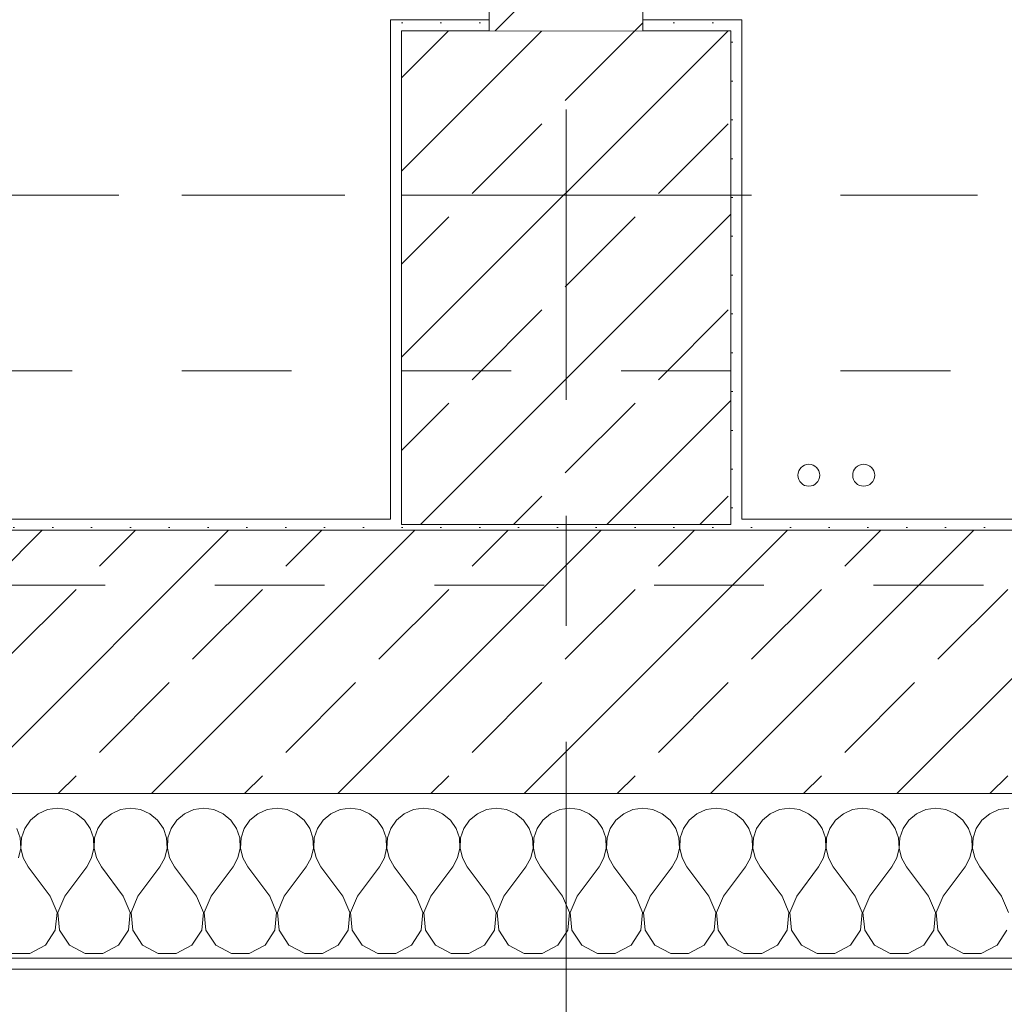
# Model space of a CAD drawing. Header units: metres. Extents: x -3.6 to 84.5, y -11 to 16.8.
# Tile 360 of 656: x 36 to 36.9, y -0.2 to 0.7. Entities that reach past the tile are written whole.
import ezdxf

# ---------------------------------------------------------------- set-up
doc = ezdxf.new("R2010")
doc.units = ezdxf.units.M
doc.header["$MEASUREMENT"] = 0
for name, pattern in [('Achse', [0.2, 0.1, -0.05, 0, -0.05]), ('Strichlinie doppelt', [0.546806, 0.264583, -0.105833, 0.070556, -0.105833]), ('Untersicht', [0.1, 0.075, -0.025]), ('Wipeout_Contour', [1, 0, -1])]:
    doc.linetypes.add(name, pattern=pattern)
for name, color, linetype in [('152 - Bemaßung_ Beschriftung.Ausbau', 7, 'Continuous'), ('451 - Universal.Achsen Raster', 7, 'Continuous'), ('603 - Struktur.Bodenplatte_ Decke Roh', 7, 'Continuous'), ('604 - Struktur.Wand Aussen', 7, 'Continuous'), ('605 - Struktur.Wand Innen', 7, 'Continuous'), ('607 - Struktur.Stütze', 7, 'Continuous'), ('608 - Struktur.Träger', 7, 'Continuous'), ('650 - Abdeckung.Fußboden Aufbau', 7, 'Continuous'), ('653 - Abdeckung.TB Verkofferung', 7, 'Continuous'), ('801 - HKLSE.Heizung_ Klima_ Lüftung', 7, 'Continuous')]:
    doc.layers.add(name, color=color, linetype=linetype)
doc.styles.add('ERSTELLTER_STIL_2', font='txt')
doc.dimstyles.new('ERSTELLTER_STIL__1', dxfattribs={"dimtxt": 0.1, "dimasz": 0.0532, "dimexe": 0.18, "dimexo": 0.0625, "dimgap": 0, "dimtad": 1, "dimzin": 0, "dimdsep": 46, "dimtxsty": 'ERSTELLTER_STIL_2', "dimblk": 'ARROWHEAD_2', "dimblk1": 'ARROWHEAD_2', "dimblk2": 'ARROWHEAD_2', "dimcen": 0.09, "dimse1": 1, "dimse2": 1, "dimclrd": 7, "dimclre": 7, "dimclrt": 7, "dimazin": 0, "dimtfac": 1, "dimtdec": 4, "dimtmove": 0, "dimatfit": 3, "dimfxl": 1, "dimtolj": 1, "dimtzin": 0, "dimarcsym": 0})
doc.dimstyles.new('ERSTELLTER_STIL__2', dxfattribs={"dimtxt": 0.1, "dimasz": 0.0532, "dimexe": 0.18, "dimexo": 0.0625, "dimgap": 0, "dimtad": 1, "dimzin": 0, "dimdsep": 46, "dimtxsty": 'ERSTELLTER_STIL_2', "dimblk": 'ARROWHEAD_2', "dimblk1": 'ARROWHEAD_2', "dimblk2": 'ARROWHEAD_2', "dimcen": 0.09, "dimse1": 1, "dimse2": 1, "dimclrd": 7, "dimclre": 7, "dimclrt": 7, "dimazin": 0, "dimtfac": 1, "dimtdec": 4, "dimtmove": 2, "dimatfit": 3, "dimfxl": 1, "dimtolj": 1, "dimtzin": 0, "dimarcsym": 0})
doc.dimstyles.new('ERSTELLTER_STIL__3', dxfattribs={"dimtxt": 0.1, "dimasz": 0.0532, "dimexe": 0.18, "dimexo": 0.0625, "dimgap": 0, "dimtad": 1, "dimtih": 1, "dimtoh": 1, "dimzin": 0, "dimdsep": 46, "dimtxsty": 'ERSTELLTER_STIL_2', "dimblk": 'ARROWHEAD_2', "dimblk1": 'ARROWHEAD_2', "dimblk2": 'ARROWHEAD_2', "dimcen": 0.09, "dimse1": 1, "dimse2": 1, "dimclrd": 7, "dimclre": 7, "dimclrt": 7, "dimazin": 0, "dimtfac": 1, "dimtdec": 4, "dimtmove": 0, "dimatfit": 3, "dimfxl": 1, "dimtolj": 1, "dimtzin": 0, "dimarcsym": 0})
pattern_1 = [(45, (0, 0), (-0.0848528, 0.0848528), []), (45, (-0.04243, 0.04243), (-0.0848528, 0.0848528), [0.09, -0.03])]
pattern_2 = [(45, (0, 0), (-0.01767767, 0.01767767), [0, -0.025])]

# ---------------------------------------------------------------- blocks, each defined once
blk = doc.blocks.new('*X95')
at = {"layer": '604 - Struktur.Wand Aussen', "color": 7, "linetype": 'Continuous', "lineweight": 5}
for p, q in [((36.06667, -0.00833), (36.05756, -0.0096)), ((36.07578, -0.0096), (36.06667, -0.00833)), ((36.13333, -0.00833), (36.12422, -0.0096)), ((36.14244, -0.0096), (36.13333, -0.00833)), ((36.2, -0.00833), (36.19089, -0.0096)), ((36.20911, -0.0096), (36.2, -0.00833)), ((36.26667, -0.00833), (36.25756, -0.0096)), ((36.27578, -0.0096), (36.26667, -0.00833)), ((36.33333, -0.00833), (36.32422, -0.0096)), ((36.34244, -0.0096), (36.33333, -0.00833)), ((36.4, -0.00833), (36.39089, -0.0096)), ((36.40911, -0.0096), (36.4, -0.00833)), ((36.46667, -0.00833), (36.45756, -0.0096)), ((36.47578, -0.0096), (36.46667, -0.00833)), ((36.53333, -0.00833), (36.52422, -0.0096)), ((36.54244, -0.0096), (36.53333, -0.00833)), ((36.6, -0.00833), (36.59089, -0.0096)), ((36.60911, -0.0096), (36.6, -0.00833)), ((36.66667, -0.00833), (36.65756, -0.0096)), ((36.67578, -0.0096), (36.66667, -0.00833)), ((36.73333, -0.00833), (36.72422, -0.0096)), ((36.74244, -0.0096), (36.73333, -0.00833)), ((36.8, -0.00833), (36.79089, -0.0096)), ((36.80911, -0.0096), (36.8, -0.00833)), ((36.86667, -0.00833), (36.85756, -0.0096)), ((36.87578, -0.0096), (36.86667, -0.00833)), ((36.93333, -0.00833), (36.92422, -0.0096)), ((36.04914, -0.01331), (36.04206, -0.01918)), ((36.05756, -0.0096), (36.04914, -0.01331)), ((36.08419, -0.01331), (36.07578, -0.0096)), ((36.09127, -0.01918), (36.08419, -0.01331)), ((36.11581, -0.01331), (36.10873, -0.01918)), ((36.12422, -0.0096), (36.11581, -0.01331)), ((36.15086, -0.01331), (36.14244, -0.0096)), ((36.15794, -0.01918), (36.15086, -0.01331)), ((36.18248, -0.01331), (36.17539, -0.01918)), ((36.19089, -0.0096), (36.18248, -0.01331)), ((36.21752, -0.01331), (36.20911, -0.0096)), ((36.22461, -0.01918), (36.21752, -0.01331)), ((36.24914, -0.01331), (36.24206, -0.01918)), ((36.25756, -0.0096), (36.24914, -0.01331)), ((36.28419, -0.01331), (36.27578, -0.0096)), ((36.29127, -0.01918), (36.28419, -0.01331)), ((36.31581, -0.01331), (36.30873, -0.01918)), ((36.32422, -0.0096), (36.31581, -0.01331)), ((36.35086, -0.01331), (36.34244, -0.0096)), ((36.35794, -0.01918), (36.35086, -0.01331)), ((36.38248, -0.01331), (36.37539, -0.01918)), ((36.39089, -0.0096), (36.38248, -0.01331)), ((36.41752, -0.01331), (36.40911, -0.0096)), ((36.42461, -0.01918), (36.41752, -0.01331)), ((36.44914, -0.01331), (36.44206, -0.01918)), ((36.45756, -0.0096), (36.44914, -0.01331)), ((36.48419, -0.01331), (36.47578, -0.0096)), ((36.49127, -0.01918), (36.48419, -0.01331)), ((36.51581, -0.01331), (36.50873, -0.01918)), ((36.52422, -0.0096), (36.51581, -0.01331)), ((36.55086, -0.01331), (36.54244, -0.0096)), ((36.55794, -0.01918), (36.55086, -0.01331)), ((36.58248, -0.01331), (36.57539, -0.01918)), ((36.59089, -0.0096), (36.58248, -0.01331)), ((36.61752, -0.01331), (36.60911, -0.0096)), ((36.62461, -0.01918), (36.61752, -0.01331)), ((36.64914, -0.01331), (36.64206, -0.01918)), ((36.65756, -0.0096), (36.64914, -0.01331)), ((36.68419, -0.01331), (36.67578, -0.0096)), ((36.69127, -0.01918), (36.68419, -0.01331)), ((36.71581, -0.01331), (36.70873, -0.01918)), ((36.72422, -0.0096), (36.71581, -0.01331)), ((36.75086, -0.01331), (36.74244, -0.0096)), ((36.75794, -0.01918), (36.75086, -0.01331)), ((36.78248, -0.01331), (36.77539, -0.01918)), ((36.79089, -0.0096), (36.78248, -0.01331)), ((36.81752, -0.01331), (36.80911, -0.0096)), ((36.82461, -0.01918), (36.81752, -0.01331)), ((36.84914, -0.01331), (36.84206, -0.01918)), ((36.85756, -0.0096), (36.84914, -0.01331)), ((36.88419, -0.01331), (36.87578, -0.0096)), ((36.89127, -0.01918), (36.88419, -0.01331)), ((36.91581, -0.01331), (36.90873, -0.01918)), ((36.92422, -0.0096), (36.91581, -0.01331)), ((36.03275, -0.03547), (36.02981, -0.02676)), ((36.03685, -0.02676), (36.03391, -0.03547)), ((36.04206, -0.01918), (36.03685, -0.02676)), ((36.09648, -0.02676), (36.09127, -0.01918)), ((36.09942, -0.03547), (36.09648, -0.02676)), ((36.10352, -0.02676), (36.10058, -0.03547)), ((36.10873, -0.01918), (36.10352, -0.02676)), ((36.16315, -0.02676), (36.15794, -0.01918)), ((36.16609, -0.03547), (36.16315, -0.02676)), ((36.17019, -0.02676), (36.16725, -0.03547)), ((36.17539, -0.01918), (36.17019, -0.02676)), ((36.22981, -0.02676), (36.22461, -0.01918)), ((36.23275, -0.03547), (36.22981, -0.02676)), ((36.23685, -0.02676), (36.23391, -0.03547)), ((36.24206, -0.01918), (36.23685, -0.02676)), ((36.29648, -0.02676), (36.29127, -0.01918)), ((36.29942, -0.03547), (36.29648, -0.02676)), ((36.30352, -0.02676), (36.30058, -0.03547)), ((36.30873, -0.01918), (36.30352, -0.02676)), ((36.36315, -0.02676), (36.35794, -0.01918)), ((36.36609, -0.03547), (36.36315, -0.02676)), ((36.37019, -0.02676), (36.36725, -0.03547)), ((36.37539, -0.01918), (36.37019, -0.02676)), ((36.42981, -0.02676), (36.42461, -0.01918)), ((36.43275, -0.03547), (36.42981, -0.02676)), ((36.43685, -0.02676), (36.43391, -0.03547)), ((36.44206, -0.01918), (36.43685, -0.02676)), ((36.49648, -0.02676), (36.49127, -0.01918)), ((36.49942, -0.03547), (36.49648, -0.02676)), ((36.50352, -0.02676), (36.50058, -0.03547)), ((36.50873, -0.01918), (36.50352, -0.02676)), ((36.56315, -0.02676), (36.55794, -0.01918)), ((36.56609, -0.03547), (36.56315, -0.02676)), ((36.57019, -0.02676), (36.56725, -0.03547)), ((36.57539, -0.01918), (36.57019, -0.02676)), ((36.62981, -0.02676), (36.62461, -0.01918)), ((36.63275, -0.03547), (36.62981, -0.02676)), ((36.63685, -0.02676), (36.63391, -0.03547)), ((36.64206, -0.01918), (36.63685, -0.02676)), ((36.69648, -0.02676), (36.69127, -0.01918)), ((36.69942, -0.03547), (36.69648, -0.02676)), ((36.70352, -0.02676), (36.70058, -0.03547)), ((36.70873, -0.01918), (36.70352, -0.02676)), ((36.76315, -0.02676), (36.75794, -0.01918)), ((36.76609, -0.03547), (36.76315, -0.02676)), ((36.77019, -0.02676), (36.76725, -0.03547)), ((36.77539, -0.01918), (36.77019, -0.02676)), ((36.82981, -0.02676), (36.82461, -0.01918)), ((36.83275, -0.03547), (36.82981, -0.02676)), ((36.83685, -0.02676), (36.83391, -0.03547)), ((36.84206, -0.01918), (36.83685, -0.02676)), ((36.89648, -0.02676), (36.89127, -0.01918)), ((36.89942, -0.03547), (36.89648, -0.02676)), ((36.90352, -0.02676), (36.90058, -0.03547)), ((36.90873, -0.01918), (36.90352, -0.02676)), ((36.0332, -0.04466), (36.03275, -0.03547)), ((36.03391, -0.03547), (36.03347, -0.04466)), ((36.09987, -0.04466), (36.09942, -0.03547)), ((36.10058, -0.03547), (36.10013, -0.04466)), ((36.16653, -0.04466), (36.16609, -0.03547)), ((36.16725, -0.03547), (36.1668, -0.04466)), ((36.2332, -0.04466), (36.23275, -0.03547)), ((36.23391, -0.03547), (36.23347, -0.04466)), ((36.29987, -0.04466), (36.29942, -0.03547)), ((36.30058, -0.03547), (36.30013, -0.04466)), ((36.36653, -0.04466), (36.36609, -0.03547)), ((36.36725, -0.03547), (36.3668, -0.04466)), ((36.4332, -0.04466), (36.43275, -0.03547)), ((36.43391, -0.03547), (36.43347, -0.04466)), ((36.49987, -0.04466), (36.49942, -0.03547)), ((36.50058, -0.03547), (36.50013, -0.04466)), ((36.56653, -0.04466), (36.56609, -0.03547)), ((36.56725, -0.03547), (36.5668, -0.04466)), ((36.6332, -0.04466), (36.63275, -0.03547)), ((36.63391, -0.03547), (36.63347, -0.04466)), ((36.69987, -0.04466), (36.69942, -0.03547)), ((36.70058, -0.03547), (36.70013, -0.04466)), ((36.76653, -0.04466), (36.76609, -0.03547)), ((36.76725, -0.03547), (36.7668, -0.04466)), ((36.8332, -0.04466), (36.83275, -0.03547)), ((36.83391, -0.03547), (36.83347, -0.04466)), ((36.89987, -0.04466), (36.89942, -0.03547)), ((36.90058, -0.03547), (36.90013, -0.04466)), ((36.03112, -0.05362), (36.0332, -0.04466)), ((36.03347, -0.04466), (36.03555, -0.05362)), ((36.09778, -0.05362), (36.09987, -0.04466)), ((36.10013, -0.04466), (36.10222, -0.05362)), ((36.16445, -0.05362), (36.16653, -0.04466)), ((36.1668, -0.04466), (36.16888, -0.05362)), ((36.23112, -0.05362), (36.2332, -0.04466)), ((36.23347, -0.04466), (36.23555, -0.05362)), ((36.29778, -0.05362), (36.29987, -0.04466)), ((36.30013, -0.04466), (36.30222, -0.05362)), ((36.36445, -0.05362), (36.36653, -0.04466)), ((36.3668, -0.04466), (36.36888, -0.05362)), ((36.43112, -0.05362), (36.4332, -0.04466)), ((36.43347, -0.04466), (36.43555, -0.05362)), ((36.49778, -0.05362), (36.49987, -0.04466)), ((36.50013, -0.04466), (36.50222, -0.05362)), ((36.56445, -0.05362), (36.56653, -0.04466)), ((36.5668, -0.04466), (36.56888, -0.05362)), ((36.63112, -0.05362), (36.6332, -0.04466)), ((36.63347, -0.04466), (36.63555, -0.05362)), ((36.69778, -0.05362), (36.69987, -0.04466)), ((36.70013, -0.04466), (36.70222, -0.05362)), ((36.76445, -0.05362), (36.76653, -0.04466)), ((36.7668, -0.04466), (36.76888, -0.05362)), ((36.83112, -0.05362), (36.8332, -0.04466)), ((36.83347, -0.04466), (36.83555, -0.05362)), ((36.89778, -0.05362), (36.89987, -0.04466)), ((36.90013, -0.04466), (36.90222, -0.05362)), ((36.03555, -0.05362), (36.04, -0.06167)), ((36.09333, -0.06167), (36.09778, -0.05362)), ((36.10222, -0.05362), (36.10667, -0.06167)), ((36.16, -0.06167), (36.16445, -0.05362)), ((36.16888, -0.05362), (36.17333, -0.06167)), ((36.22667, -0.06167), (36.23112, -0.05362)), ((36.23555, -0.05362), (36.24, -0.06167)), ((36.29333, -0.06167), (36.29778, -0.05362)), ((36.30222, -0.05362), (36.30667, -0.06167)), ((36.36, -0.06167), (36.36445, -0.05362)), ((36.36888, -0.05362), (36.37333, -0.06167)), ((36.42667, -0.06167), (36.43112, -0.05362)), ((36.43555, -0.05362), (36.44, -0.06167)), ((36.49333, -0.06167), (36.49778, -0.05362)), ((36.50222, -0.05362), (36.50667, -0.06167)), ((36.56, -0.06167), (36.56445, -0.05362)), ((36.56888, -0.05362), (36.57333, -0.06167)), ((36.62667, -0.06167), (36.63112, -0.05362)), ((36.63555, -0.05362), (36.64, -0.06167)), ((36.69333, -0.06167), (36.69778, -0.05362)), ((36.70222, -0.05362), (36.70667, -0.06167)), ((36.76, -0.06167), (36.76445, -0.05362)), ((36.76888, -0.05362), (36.77333, -0.06167)), ((36.82667, -0.06167), (36.83112, -0.05362)), ((36.83555, -0.05362), (36.84, -0.06167)), ((36.89333, -0.06167), (36.89778, -0.05362)), ((36.90222, -0.05362), (36.90667, -0.06167)), ((36.06, -0.08833), (36.04, -0.06167)), ((36.07333, -0.08833), (36.09333, -0.06167)), ((36.12667, -0.08833), (36.10667, -0.06167)), ((36.14, -0.08833), (36.16, -0.06167)), ((36.19333, -0.08833), (36.17333, -0.06167)), ((36.20667, -0.08833), (36.22667, -0.06167)), ((36.26, -0.08833), (36.24, -0.06167)), ((36.27333, -0.08833), (36.29333, -0.06167)), ((36.32667, -0.08833), (36.30667, -0.06167)), ((36.34, -0.08833), (36.36, -0.06167)), ((36.39333, -0.08833), (36.37333, -0.06167)), ((36.40667, -0.08833), (36.42667, -0.06167)), ((36.46, -0.08833), (36.44, -0.06167)), ((36.47333, -0.08833), (36.49333, -0.06167)), ((36.52667, -0.08833), (36.50667, -0.06167)), ((36.54, -0.08833), (36.56, -0.06167)), ((36.59333, -0.08833), (36.57333, -0.06167)), ((36.60667, -0.08833), (36.62667, -0.06167)), ((36.66, -0.08833), (36.64, -0.06167)), ((36.67333, -0.08833), (36.69333, -0.06167)), ((36.72667, -0.08833), (36.70667, -0.06167)), ((36.74, -0.08833), (36.76, -0.06167)), ((36.79333, -0.08833), (36.77333, -0.06167)), ((36.80667, -0.08833), (36.82667, -0.06167)), ((36.86, -0.08833), (36.84, -0.06167)), ((36.87333, -0.08833), (36.89333, -0.06167)), ((36.92667, -0.08833), (36.90667, -0.06167)), ((36.06629, -0.1033), (36.06, -0.08833)), ((36.07333, -0.08833), (36.06705, -0.1033)), ((36.13295, -0.1033), (36.12667, -0.08833)), ((36.14, -0.08833), (36.13371, -0.1033)), ((36.19962, -0.1033), (36.19333, -0.08833)), ((36.20667, -0.08833), (36.20038, -0.1033)), ((36.26629, -0.1033), (36.26, -0.08833)), ((36.27333, -0.08833), (36.26705, -0.1033)), ((36.33295, -0.1033), (36.32667, -0.08833)), ((36.34, -0.08833), (36.33371, -0.1033)), ((36.39962, -0.1033), (36.39333, -0.08833)), ((36.40667, -0.08833), (36.40038, -0.1033)), ((36.46629, -0.1033), (36.46, -0.08833)), ((36.47333, -0.08833), (36.46705, -0.1033)), ((36.53295, -0.1033), (36.52667, -0.08833)), ((36.54, -0.08833), (36.53371, -0.1033)), ((36.59962, -0.1033), (36.59333, -0.08833)), ((36.60667, -0.08833), (36.60038, -0.1033)), ((36.66629, -0.1033), (36.66, -0.08833)), ((36.67333, -0.08833), (36.66705, -0.1033)), ((36.73295, -0.1033), (36.72667, -0.08833)), ((36.74, -0.08833), (36.73371, -0.1033)), ((36.79962, -0.1033), (36.79333, -0.08833)), ((36.80667, -0.08833), (36.80038, -0.1033)), ((36.86629, -0.1033), (36.86, -0.08833)), ((36.87333, -0.08833), (36.86705, -0.1033)), ((36.93295, -0.1033), (36.92667, -0.08833)), ((36.06475, -0.11947), (36.06629, -0.1033)), ((36.06705, -0.1033), (36.06858, -0.11947)), ((36.13142, -0.11947), (36.13295, -0.1033)), ((36.13371, -0.1033), (36.13525, -0.11947)), ((36.19808, -0.11947), (36.19962, -0.1033)), ((36.20038, -0.1033), (36.20192, -0.11947)), ((36.26475, -0.11947), (36.26629, -0.1033)), ((36.26705, -0.1033), (36.26858, -0.11947)), ((36.33142, -0.11947), (36.33295, -0.1033)), ((36.33371, -0.1033), (36.33525, -0.11947)), ((36.39808, -0.11947), (36.39962, -0.1033)), ((36.40038, -0.1033), (36.40192, -0.11947)), ((36.46475, -0.11947), (36.46629, -0.1033)), ((36.46705, -0.1033), (36.46858, -0.11947)), ((36.53142, -0.11947), (36.53295, -0.1033)), ((36.53371, -0.1033), (36.53525, -0.11947)), ((36.59808, -0.11947), (36.59962, -0.1033)), ((36.60038, -0.1033), (36.60192, -0.11947)), ((36.66475, -0.11947), (36.66629, -0.1033)), ((36.66705, -0.1033), (36.66858, -0.11947)), ((36.73142, -0.11947), (36.73295, -0.1033)), ((36.73371, -0.1033), (36.73525, -0.11947)), ((36.79808, -0.11947), (36.79962, -0.1033)), ((36.80038, -0.1033), (36.80192, -0.11947)), ((36.86475, -0.11947), (36.86629, -0.1033)), ((36.86705, -0.1033), (36.86858, -0.11947)), ((36.05576, -0.13299), (36.06475, -0.11947)), ((36.06858, -0.11947), (36.07757, -0.13299)), ((36.12243, -0.13299), (36.13142, -0.11947)), ((36.13525, -0.11947), (36.14424, -0.13299)), ((36.1891, -0.13299), (36.19808, -0.11947)), ((36.20192, -0.11947), (36.2109, -0.13299)), ((36.25576, -0.13299), (36.26475, -0.11947)), ((36.26858, -0.11947), (36.27757, -0.13299)), ((36.32243, -0.13299), (36.33142, -0.11947)), ((36.33525, -0.11947), (36.34424, -0.13299)), ((36.3891, -0.13299), (36.39808, -0.11947)), ((36.40192, -0.11947), (36.4109, -0.13299)), ((36.45576, -0.13299), (36.46475, -0.11947)), ((36.46858, -0.11947), (36.47757, -0.13299)), ((36.52243, -0.13299), (36.53142, -0.11947)), ((36.53525, -0.11947), (36.54424, -0.13299)), ((36.5891, -0.13299), (36.59808, -0.11947)), ((36.60192, -0.11947), (36.6109, -0.13299)), ((36.65576, -0.13299), (36.66475, -0.11947)), ((36.66858, -0.11947), (36.67757, -0.13299)), ((36.72243, -0.13299), (36.73142, -0.11947)), ((36.73525, -0.11947), (36.74424, -0.13299)), ((36.7891, -0.13299), (36.79808, -0.11947)), ((36.80192, -0.11947), (36.8109, -0.13299)), ((36.85576, -0.13299), (36.86475, -0.11947)), ((36.86858, -0.11947), (36.87757, -0.13299)), ((36.92243, -0.13299), (36.93142, -0.11947)), ((36.04145, -0.14066), (36.05576, -0.13299)), ((36.07757, -0.13299), (36.09188, -0.14066)), ((36.10812, -0.14066), (36.12243, -0.13299)), ((36.14424, -0.13299), (36.15855, -0.14066)), ((36.17479, -0.14066), (36.1891, -0.13299)), ((36.2109, -0.13299), (36.22521, -0.14066)), ((36.24145, -0.14066), (36.25576, -0.13299)), ((36.27757, -0.13299), (36.29188, -0.14066)), ((36.30812, -0.14066), (36.32243, -0.13299)), ((36.34424, -0.13299), (36.35855, -0.14066)), ((36.37479, -0.14066), (36.3891, -0.13299)), ((36.4109, -0.13299), (36.42521, -0.14066)), ((36.44145, -0.14066), (36.45576, -0.13299)), ((36.47757, -0.13299), (36.49188, -0.14066)), ((36.50812, -0.14066), (36.52243, -0.13299)), ((36.54424, -0.13299), (36.55855, -0.14066)), ((36.57479, -0.14066), (36.5891, -0.13299)), ((36.6109, -0.13299), (36.62521, -0.14066)), ((36.64145, -0.14066), (36.65576, -0.13299)), ((36.67757, -0.13299), (36.69188, -0.14066)), ((36.70812, -0.14066), (36.72243, -0.13299)), ((36.74424, -0.13299), (36.75855, -0.14066)), ((36.77479, -0.14066), (36.7891, -0.13299)), ((36.8109, -0.13299), (36.82521, -0.14066)), ((36.84145, -0.14066), (36.85576, -0.13299)), ((36.87757, -0.13299), (36.89188, -0.14066)), ((36.90812, -0.14066), (36.92243, -0.13299)), ((36.02521, -0.14066), (36.04145, -0.14066)), ((36.09188, -0.14066), (36.10812, -0.14066)), ((36.15855, -0.14066), (36.17479, -0.14066)), ((36.22521, -0.14066), (36.24145, -0.14066)), ((36.29188, -0.14066), (36.30812, -0.14066)), ((36.35855, -0.14066), (36.37479, -0.14066)), ((36.42521, -0.14066), (36.44145, -0.14066)), ((36.49188, -0.14066), (36.50812, -0.14066)), ((36.55855, -0.14066), (36.57479, -0.14066)), ((36.62521, -0.14066), (36.64145, -0.14066)), ((36.69188, -0.14066), (36.70812, -0.14066)), ((36.75855, -0.14066), (36.77479, -0.14066)), ((36.82521, -0.14066), (36.84145, -0.14066)), ((36.89188, -0.14066), (36.90812, -0.14066))]:
    blk.add_line(p, q, dxfattribs=at)
blk = doc.blocks.new('*D266')
at = {"layer": '152 - Bemaßung_ Beschriftung.Ausbau', "color": 7, "linetype": 'Continuous', "lineweight": 5}
for p, q in [((35.94, -8.6375), (35.94, -8.5325)), ((35.96021, -8.55), (35.91979, -8.62)), ((37.16021, -8.55), (37.11979, -8.62)), ((33.54, -8.585), (35.94, -8.585)), ((35.94, -8.585), (37.14, -8.585))]:
    blk.add_line(p, q, dxfattribs=at)
at = {"layer": '152 - Bemaßung_ Beschriftung.Ausbau', "color": 7, "lineweight": 5, "insert": (36.40697, -8.565), "char_height": 0.1, "attachment_point": 7, "style": 'ERSTELLTER_STIL_2'}
blk.add_mtext('\\A1;{\\pql;\\fArial|b0|i0|c0|p38;1,20}', dxfattribs=at)
blk = doc.blocks.new('ARROWHEAD_2')
at = {"color": 0, "linetype": 'Continuous', "lineweight": 0}
for p, q in [((-0.378, -0.655), (0.378, 0.655)), ((0, 0), (-1, 0))]:
    blk.add_line(p, q, dxfattribs=at)
blk = doc.blocks.new('*D267')
at = {"layer": '152 - Bemaßung_ Beschriftung.Ausbau', "color": 7, "linetype": 'Continuous', "lineweight": 5}
for p, q in [((37.14, -8.6375), (37.14, -8.5325)), ((37.16021, -8.55), (37.11979, -8.62)), ((39.56021, -8.55), (39.51979, -8.62)), ((35.94, -8.585), (37.14, -8.585)), ((37.14, -8.585), (39.54, -8.585))]:
    blk.add_line(p, q, dxfattribs=at)
at = {"layer": '152 - Bemaßung_ Beschriftung.Ausbau', "color": 7, "lineweight": 5, "char_height": 0.1, "attachment_point": 7, "style": 'ERSTELLTER_STIL_2'}
for s, insert in [('\\A1;{\\pql;\\fArial|b0|i0|c0|p38;2,40}', (38.20697, -8.565)), ('\\A1;{\\pql;\\fArial|b0|i0|c0|p38;2,01}', (38.20697, -8.705))]:
    blk.add_mtext(s, dxfattribs=dict(at, insert=insert))
blk = doc.blocks.new('*D286')
at = {"layer": '152 - Bemaßung_ Beschriftung.Ausbau', "color": 7, "linetype": 'Continuous', "lineweight": 5}
for p, q in [((18.61003, -9.1375), (18.61003, -9.0325)), ((18.63023, -9.05), (18.58982, -9.12)), ((36.48021, -9.05), (36.43979, -9.12)), ((18.44503, -9.085), (18.61003, -9.085)), ((18.61003, -9.085), (36.46, -9.085))]:
    blk.add_line(p, q, dxfattribs=at)
at = {"layer": '152 - Bemaßung_ Beschriftung.Ausbau', "color": 7, "lineweight": 5, "char_height": 0.1, "attachment_point": 7, "style": 'ERSTELLTER_STIL_2'}
for s, insert in [('\\A1;{\\pql;\\fArial|b0|i0|c0|p38;17,85}', (27.28816, -9.065)), ('\\A1;{\\pql;\\fArial|b0|i0|c0|p38;14}', (36.288, -9.065))]:
    blk.add_mtext(s, dxfattribs=dict(at, insert=insert))
blk = doc.blocks.new('*D287')
at = {"layer": '152 - Bemaßung_ Beschriftung.Ausbau', "color": 7, "linetype": 'Continuous', "lineweight": 5}
for p, q in [((36.46, -9.1375), (36.46, -9.0325)), ((36.48021, -9.05), (36.43979, -9.12)), ((36.62021, -9.05), (36.57979, -9.12)), ((18.61003, -9.085), (36.46, -9.085)), ((36.46, -9.085), (36.6, -9.085))]:
    blk.add_line(p, q, dxfattribs=at)
blk = doc.blocks.new('*D288')
at = {"layer": '152 - Bemaßung_ Beschriftung.Ausbau', "color": 7, "linetype": 'Continuous', "lineweight": 5}
for p, q in [((36.6, -9.1375), (36.6, -9.0325)), ((36.62021, -9.05), (36.57979, -9.12)), ((40.07021, -9.05), (40.02979, -9.12)), ((36.46, -9.085), (36.6, -9.085)), ((36.6, -9.085), (40.05, -9.085))]:
    blk.add_line(p, q, dxfattribs=at)
at = {"layer": '152 - Bemaßung_ Beschriftung.Ausbau', "color": 7, "lineweight": 5, "char_height": 0.1, "attachment_point": 7, "style": 'ERSTELLTER_STIL_2'}
for s, insert in [('\\A1;{\\pql;\\fArial|b0|i0|c0|p38;3,45}', (38.11608, -9.065)), ('\\A1;{\\pql;\\fArial|b0|i0|c0|p38;15}', (39.878, -9.065))]:
    blk.add_mtext(s, dxfattribs=dict(at, insert=insert))
blk = doc.blocks.new('*D289')
at = {"layer": '152 - Bemaßung_ Beschriftung.Ausbau', "color": 7, "linetype": 'Continuous', "lineweight": 5}
for p, q in [((40.05, -9.1375), (40.05, -9.0325)), ((40.07021, -9.05), (40.02979, -9.12)), ((40.22021, -9.05), (40.17979, -9.12)), ((36.6, -9.085), (40.05, -9.085)), ((40.05, -9.085), (40.2, -9.085))]:
    blk.add_line(p, q, dxfattribs=at)
at = {"layer": '152 - Bemaßung_ Beschriftung.Ausbau', "color": 7, "lineweight": 5, "insert": (40.18158, -8.95165), "char_height": 0.1, "attachment_point": 7, "style": 'ERSTELLTER_STIL_2'}
blk.add_mtext('\\A1;{\\pql;\\fArial|b0|i0|c0|p38;16\\fArial|b0|i0|c0|p38;\\A1{\\H.66x;\\S5^  ;}}', dxfattribs=at)
blk = doc.blocks.new('*D480')
at = {"layer": '152 - Bemaßung_ Beschriftung.Ausbau', "color": 7, "linetype": 'Continuous', "lineweight": 5}
for p, q in [((-0.165, -10.1375), (-0.165, -10.0325)), ((-0.14479, -10.05), (-0.18521, -10.12)), ((43.76021, -10.05), (43.71979, -10.12)), ((-0.19923, -10.085), (-0.165, -10.085)), ((-0.165, -10.085), (43.74, -10.085))]:
    blk.add_line(p, q, dxfattribs=at)
at = {"layer": '152 - Bemaßung_ Beschriftung.Ausbau', "color": 7, "lineweight": 5, "char_height": 0.1, "attachment_point": 7, "style": 'ERSTELLTER_STIL_2'}
for s, insert in [('\\A1;{\\pql;\\fArial|b0|i0|c0|p38;43,90\\fArial|b0|i0|c0|p38;\\A1{\\H.66x;\\S5^  ;}}', (21.5156, -10.08441)), ('\\A1;{\\pql;\\fArial|b0|i0|c0|p38;15}', (43.568, -10.065))]:
    blk.add_mtext(s, dxfattribs=dict(at, insert=insert))
blk = doc.blocks.new('*D512')
at = {"layer": '152 - Bemaßung_ Beschriftung.Ausbau', "color": 7, "linetype": 'Continuous', "lineweight": 5}
for p, q in [((33.07999, -9.6375), (33.07999, -9.5325)), ((33.1002, -9.55), (33.05978, -9.62)), ((36.4002, -9.55), (36.35978, -9.62)), ((32.77999, -9.585), (33.07999, -9.585)), ((33.07999, -9.585), (36.37999, -9.585))]:
    blk.add_line(p, q, dxfattribs=at)
at = {"layer": '152 - Bemaßung_ Beschriftung.Ausbau', "color": 7, "lineweight": 5, "insert": (34.59696, -9.565), "char_height": 0.1, "attachment_point": 7, "style": 'ERSTELLTER_STIL_2'}
blk.add_mtext('\\A1;{\\pql;\\fArial|b0|i0|c0|p38;3,30}', dxfattribs=at)
blk = doc.blocks.new('*D513')
at = {"layer": '152 - Bemaßung_ Beschriftung.Ausbau', "color": 7, "linetype": 'Continuous', "lineweight": 5}
for p, q in [((36.37999, -9.6375), (36.37999, -9.5325)), ((36.4002, -9.55), (36.35978, -9.62)), ((36.7002, -9.55), (36.65978, -9.62)), ((33.07999, -9.585), (36.37999, -9.585)), ((36.37999, -9.585), (36.67999, -9.585))]:
    blk.add_line(p, q, dxfattribs=at)
at = {"layer": '152 - Bemaßung_ Beschriftung.Ausbau', "color": 7, "lineweight": 5, "insert": (36.4541, -9.565), "char_height": 0.1, "attachment_point": 7, "style": 'ERSTELLTER_STIL_2'}
blk.add_mtext('\\A1;{\\pql;\\fArial|b0|i0|c0|p38;30}', dxfattribs=at)
blk = doc.blocks.new('*D514')
at = {"layer": '152 - Bemaßung_ Beschriftung.Ausbau', "color": 7, "linetype": 'Continuous', "lineweight": 5}
for p, q in [((36.67999, -9.6375), (36.67999, -9.5325)), ((36.7002, -9.55), (36.65978, -9.62)), ((40.0002, -9.55), (39.95978, -9.62)), ((36.37999, -9.585), (36.67999, -9.585)), ((36.67999, -9.585), (39.97999, -9.585))]:
    blk.add_line(p, q, dxfattribs=at)
at = {"layer": '152 - Bemaßung_ Beschriftung.Ausbau', "color": 7, "lineweight": 5, "insert": (38.19696, -9.565), "char_height": 0.1, "attachment_point": 7, "style": 'ERSTELLTER_STIL_2'}
blk.add_mtext('\\A1;{\\pql;\\fArial|b0|i0|c0|p38;3,30}', dxfattribs=at)
blk = doc.blocks.new('*D515')
at = {"layer": '152 - Bemaßung_ Beschriftung.Ausbau', "color": 7, "linetype": 'Continuous', "lineweight": 5}
for p, q in [((39.97999, -9.6375), (39.97999, -9.5325)), ((40.0002, -9.55), (39.95978, -9.62)), ((40.3002, -9.55), (40.25978, -9.62)), ((36.67999, -9.585), (39.97999, -9.585)), ((39.97999, -9.585), (40.27999, -9.585))]:
    blk.add_line(p, q, dxfattribs=at)
at = {"layer": '152 - Bemaßung_ Beschriftung.Ausbau', "color": 7, "lineweight": 5, "insert": (40.0541, -9.565), "char_height": 0.1, "attachment_point": 7, "style": 'ERSTELLTER_STIL_2'}
blk.add_mtext('\\A1;{\\pql;\\fArial|b0|i0|c0|p38;30}', dxfattribs=at)
blk = doc.blocks.new('*D568')
at = {"layer": '152 - Bemaßung_ Beschriftung.Ausbau', "color": 7, "linetype": 'Continuous', "lineweight": 5}
for p, q in [((47.83638, 0.27019), (47.90638, 0.22978)), ((47.90638, 0.22479), (47.83638, 0.26521)), ((47.92388, 0.245), (47.81888, 0.245)), ((47.87138, 0.005), (47.87138, 0.245)), ((47.83638, 0.02521), (47.90638, -0.01521)), ((47.92388, 0.005), (47.81888, 0.005)), ((47.87138, -0.07), (47.87138, 0.005))]:
    blk.add_line(p, q, dxfattribs=at)
at = {"layer": '152 - Bemaßung_ Beschriftung.Ausbau', "color": 7, "lineweight": 5, "insert": (47.78618, 0.20278), "char_height": 0.1, "attachment_point": 7, "rotation": 90, "style": 'ERSTELLTER_STIL_2'}
blk.add_mtext('\\A1;{\\pql;\\fArial|b0|i0|c0|p38;0\\fArial|b0|i0|c0|p38;\\A1{\\H.66x;\\S5^  ;}}', dxfattribs=at)
at = {"color": 254, "linetype": 'Wipeout_Contour', "lineweight": 0, "ltscale": 191.21699}
blk.add_wipeout([(47.87013, 0.03036), (47.87013, 0.21964), (47.73263, 0.21964), (47.73263, 0.03036)], dxfattribs=at).dxf.layer = '152 - Bemaßung_ Beschriftung.Ausbau'
at = {"layer": '152 - Bemaßung_ Beschriftung.Ausbau', "color": 7, "lineweight": 5, "insert": (47.85138, 0.04911), "char_height": 0.1, "attachment_point": 7, "rotation": 90, "style": 'ERSTELLTER_STIL_2'}
blk.add_mtext('\\A1;{\\pql;\\fArial|b0|i0|c0|p38;24}', dxfattribs=at)
at = {"color": 254, "linetype": 'Wipeout_Contour', "lineweight": 0, "ltscale": 190.951826}
blk.add_wipeout([(47.80596, 0.18135), (47.80596, 0.35018), (47.6631, 0.35018), (47.6631, 0.18135)], dxfattribs=at).dxf.layer = '152 - Bemaßung_ Beschriftung.Ausbau'
blk = doc.blocks.new('*D569')
at = {"layer": '152 - Bemaßung_ Beschriftung.Ausbau', "color": 7, "linetype": 'Continuous', "lineweight": 5}
for p, q in [((47.87138, 0.24998), (47.87138, 0.69998)), ((47.83638, 0.27019), (47.90638, 0.22978)), ((47.90638, 0.22479), (47.83638, 0.26521)), ((47.92388, 0.24998), (47.81888, 0.24998)), ((47.92388, 0.245), (47.81888, 0.245)), ((47.87138, 0.245), (47.87138, 0.24998))]:
    blk.add_line(p, q, dxfattribs=at)
at = {"color": 254, "linetype": 'Wipeout_Contour', "lineweight": 0, "ltscale": 190.951826}
blk.add_wipeout([(47.80596, 0.18135), (47.80596, 0.35018), (47.6631, 0.35018), (47.6631, 0.18135)], dxfattribs=at).dxf.layer = '152 - Bemaßung_ Beschriftung.Ausbau'
blk = doc.blocks.new('*D575')
at = {"layer": '152 - Bemaßung_ Beschriftung.Ausbau', "color": 7, "linetype": 'Continuous', "lineweight": 5}
for p, q in [((35.54554, 3.30521), (35.61554, 3.26479)), ((35.63304, 3.285), (35.52804, 3.285)), ((35.58054, 0.69998), (35.58054, 3.285)), ((35.54554, 0.72019), (35.61554, 0.67978)), ((35.63304, 0.69998), (35.52804, 0.69998)), ((35.58054, 0.66575), (35.58054, 0.69998))]:
    blk.add_line(p, q, dxfattribs=at)
at = {"layer": '152 - Bemaßung_ Beschriftung.Ausbau', "color": 7, "lineweight": 5, "insert": (35.57995, 1.83442), "char_height": 0.1, "attachment_point": 7, "rotation": 90, "style": 'ERSTELLTER_STIL_2'}
blk.add_mtext('\\A1;{\\pql;\\fArial|b0|i0|c0|p38;2,58\\fArial|b0|i0|c0|p38;\\A1{\\H.66x;\\S5^  ;}}', dxfattribs=at)
blk = doc.blocks.new('*D644')
at = {"layer": '152 - Bemaßung_ Beschriftung.Ausbau', "color": 7, "linetype": 'Continuous', "lineweight": 5}
for p, q in [((-0.165, -10.6375), (-0.165, -10.5325)), ((62.42503, -10.6375), (62.42503, -10.5325)), ((-0.14479, -10.55), (-0.18521, -10.62)), ((62.40482, -10.62), (62.44523, -10.55)), ((-0.19923, -10.585), (-0.165, -10.585)), ((-0.165, -10.585), (62.42503, -10.585)), ((62.42503, -10.585), (62.45926, -10.585))]:
    blk.add_line(p, q, dxfattribs=at)
at = {"layer": '152 - Bemaßung_ Beschriftung.Ausbau', "color": 7, "lineweight": 5, "insert": (30.95904, -10.565), "char_height": 0.1, "attachment_point": 7, "style": 'ERSTELLTER_STIL_2'}
blk.add_mtext('\\A1;{\\pql;\\fArial|b0|i0|c0|p38;62,59}', dxfattribs=at)

msp = doc.modelspace()

# ---------------------------------------------------------------- hatches: boundary and pattern name
at = {"layer": '604 - Struktur.Wand Aussen', "linetype": 'Continuous', "lineweight": 0, "true_color": 0x000000}
h = msp.add_hatch(dxfattribs=at)
h.set_pattern_fill('Gips_0001', color=18, style=0, pattern_type=2)
h.set_pattern_definition(pattern_2)
h.paths.add_polyline_path([(36.36999, 0.255), (35.94, 0.255), (35.94, 0.245), (36.36999, 0.245)])
h = msp.add_hatch(dxfattribs=at)
h.set_pattern_fill('Gips_0001', color=18, style=0, pattern_type=2)
h.set_pattern_definition(pattern_2)
h.paths.add_polyline_path([(36.68999, 0.255), (36.68999, 0.245), (37.14, 0.245), (37.14, 0.255)])
h = msp.add_hatch(dxfattribs=at)
h.set_pattern_fill('Beton__Stahlbeton_0001', color=18, style=0, pattern_type=2)
h.set_pattern_definition(pattern_1)
h.paths.add_polyline_path([(35.94, 0.125), (35.88, 0.125), (35.88, 0.005), (37.2, 0.005), (37.2, 0.125), (37.14, 0.125), (37.14, 0.195), (37.14, 0.245), (35.94, 0.245), (35.94, 0.195)])
h = msp.add_hatch(dxfattribs=at)
h.set_pattern_fill('Verputz_0001', color=18, style=0, pattern_type=2)
h.set_pattern_definition([(0, (0, 0), (0, 0.08660254), [0, -0.05]), (0, (0.025, 0.0433), (0, 0.08660254), [0, -0.05])])
h.paths.add_polyline_path([(35.85, -0.155), (37.23, -0.155), (37.23, -0.145), (35.85, -0.145)])
at = {"layer": '607 - Struktur.Stütze', "linetype": 'Continuous', "lineweight": 0, "true_color": 0x000000}
h = msp.add_hatch(dxfattribs=at)
h.set_pattern_fill('Gips_0001', color=18, style=0, pattern_type=2)
h.set_pattern_definition(pattern_2)
h.paths.add_polyline_path([(36.46, 0.70998), (36.36999, 0.70998), (36.36999, 0.255), (36.37999, 0.255), (36.37999, 0.69998), (36.46, 0.69998)])
h = msp.add_hatch(dxfattribs=at)
h.set_pattern_fill('Gips_0001', color=18, style=0, pattern_type=2)
h.set_pattern_definition(pattern_2)
h.paths.add_polyline_path([(36.6, 0.70998), (36.6, 0.69998), (36.67999, 0.69998), (36.67999, 0.255), (36.68999, 0.255), (36.68999, 0.70998)])
h = msp.add_hatch(dxfattribs=at)
h.set_pattern_fill('Beton__Stahlbeton_0001', color=18, style=0, pattern_type=2)
h.set_pattern_definition(pattern_1)
h.paths.add_polyline_path([(36.37999, 0.24998), (36.67999, 0.24998), (36.67999, 0.69998), (36.37999, 0.69998)])
h = msp.add_hatch(dxfattribs=at)
h.set_pattern_fill('Gips_0001', color=18, style=0, pattern_type=2)
h.set_pattern_definition(pattern_2)
h.paths.add_polyline_path([(36.37999, 0.255), (36.36999, 0.255), (36.36999, 0.245), (36.68999, 0.245), (36.68999, 0.255), (36.67999, 0.255), (36.67999, 0.24998), (36.37999, 0.24998)])

# ---------------------------------------------------------------- linework, layer by layer
at = {"layer": '451 - Universal.Achsen Raster', "color": 160, "linetype": 'Strichlinie doppelt', "lineweight": 9, "true_color": 0x3232ff}
msp.add_line((64.93503, 0.54998), (-3.175, 0.54998), dxfattribs=at)
at = {"layer": '603 - Struktur.Bodenplatte_ Decke Roh', "color": 7, "linetype": 'Continuous', "lineweight": 18, "flags": 128}
msp.add_lwpolyline([(-0.015, 0.005), (43.89, 0.005)], dxfattribs=at)
at = {"layer": '604 - Struktur.Wand Aussen', "color": 7, "linetype": 'Continuous', "lineweight": 13}
for p, q in [((37.14, 0.245), (35.94, 0.245)), ((35.88, 0.005), (37.2, 0.005))]:
    msp.add_line(p, q, dxfattribs=at)
at = {"layer": '604 - Struktur.Wand Aussen', "color": 7, "linetype": 'Continuous', "lineweight": 5}
msp.add_line((35.88, -0.145), (37.2, -0.145), dxfattribs=at)
at = {"layer": '604 - Struktur.Wand Aussen', "color": 7, "linetype": 'Continuous', "lineweight": 5, "flags": 128}
for points in [[(36.36999, 0.255), (35.94, 0.255)], [(37.14, 0.255), (36.68999, 0.255)], [(35.85, -0.155), (37.23, -0.155)]]:
    msp.add_lwpolyline(points, dxfattribs=at)
at = {"layer": '607 - Struktur.Stütze', "color": 7, "linetype": 'Continuous', "lineweight": 5, "flags": 128}
for points in [[(36.46, 0.70998), (36.36999, 0.70998), (36.36999, 0.255)], [(36.68999, 0.255), (36.68999, 0.70998), (36.6, 0.70998)]]:
    msp.add_lwpolyline(points, dxfattribs=at)
at = {"layer": '607 - Struktur.Stütze', "color": 7, "linetype": 'Continuous', "lineweight": 13, "flags": 128}
msp.add_lwpolyline([(36.37999, 0.24998), (36.67999, 0.24998), (36.67999, 0.69998), (36.37999, 0.69998)], close=True, dxfattribs=at)
at = {"layer": '608 - Struktur.Träger', "color": 7, "linetype": 'Achse', "lineweight": 9}
msp.add_line((0.37999, 0.54998), (61.87999, 0.54998), dxfattribs=at)
at = {"layer": '608 - Struktur.Träger', "color": 7, "linetype": 'Untersicht', "lineweight": 13}
msp.add_line((0.37999, 0.38998), (61.87999, 0.38998), dxfattribs=at)
at = {"layer": '650 - Abdeckung.Fußboden Aufbau', "color": 7, "linetype": 'Continuous', "lineweight": 13, "flags": 128}
for points in [[(36.6, 0.70998), (36.68999, 0.70998), (36.68999, 0.255), (39.96999, 0.255), (39.96999, 0.70998), (40.05003, 0.70998), (40.05003, 5.18998), (39.96999, 5.18998), (39.96999, 5.82), (39.51785, 5.82)], [(36.6, 0.70998), (36.68999, 0.70998), (36.68999, 0.255), (39.96999, 0.255), (39.96999, 0.70998), (40.05003, 0.70998), (40.05003, 5.18998), (39.96999, 5.18998), (39.96999, 5.82), (39.51785, 5.82)], [(18.61003, 0.70998), (18.68999, 0.70998), (18.68999, 0.255), (21.96999, 0.255), (21.96999, 0.70998), (22.28992, 0.70998), (22.28992, 0.255), (25.56999, 0.255), (25.56999, 0.70998), (25.88999, 0.70998), (25.88999, 0.255), (29.16999, 0.255), (29.16999, 0.70998), (29.48999, 0.70998), (29.48999, 0.255), (32.76999, 0.255), (32.76999, 0.70998), (33.08999, 0.70998), (33.08999, 0.255), (36.36999, 0.255), (36.36999, 0.70998), (36.45999, 0.70998), (36.45999, 3.285), (36.6, 3.285)]]:
    msp.add_lwpolyline(points, dxfattribs=at)
at = {"layer": '653 - Abdeckung.TB Verkofferung', "color": 7, "linetype": 'Untersicht', "lineweight": 9}
msp.add_line((18.61003, 0.19498), (39.96999, 0.19498), dxfattribs=at)

# ---------------------------------------------------------------- block references
at = {"layer": '604 - Struktur.Wand Aussen', "color": 7, "lineweight": 18}
msp.add_blockref('*X95', (0, 0), dxfattribs=at)

# ---------------------------------------------------------------- dimensions: what is measured, and where the dimension line sits
at = {"layer": '152 - Bemaßung_ Beschriftung.Ausbau', "color": 7, "linetype": 'Continuous', "lineweight": 5}
for base, p1, p2, picture, middle in [((36.37999, -9.585), (33.07999, 0.69998), (36.37999, 0.69998), '*D512', (34.72684, -9.515)), ((40.27999, -9.585), (39.97999, 0.69998), (40.27999, 0.69998), '*D515', (40.13034, -9.515)), ((37.14, -8.585), (35.94, 0.125), (37.14, 0.125), '*D266', (36.53685, -8.515)), ((39.54, -8.585), (37.14, 0.125), (39.54, 0.125), '*D267', (38.33685, -8.515)), ((43.740001, -10.085), (-0.165, -0.145), (43.740001, -8.085), '*D480', (21.81866, -10.015))]:
    dim = msp.add_linear_dim(base=base, p1=p1, p2=p2, dimstyle='ERSTELLTER_STIL__3', dxfattribs=at)
    dim.commit()
    dim.dimension.update_dxf_attribs({"geometry": picture, "text_midpoint": middle, "dimtype": 160})

# ---------------------------------------------------------------- next in the draw order: wipeouts: each hides what was drawn before it
at = {"color": 254, "linetype": 'Wipeout_Contour', "lineweight": 0, "ltscale": 146.437849}
msp.add_wipeout([(36.6, 3.285), (36.46, 3.285), (36.46, 0.69998), (36.6, 0.69998)], dxfattribs=at).dxf.layer = '605 - Struktur.Wand Innen'

# ---------------------------------------------------------------- next in the draw order: hatches: boundary and pattern name
at = {"layer": '605 - Struktur.Wand Innen', "linetype": 'Continuous', "lineweight": 0, "true_color": 0x000000}
h = msp.add_hatch(dxfattribs=at)
h.set_pattern_fill('MW_Ziegel_0001', color=18, style=0, pattern_type=2)
h.set_pattern_definition([(45, (0, 0), (-0.0636396, 0.0636396), [])])
h.paths.add_polyline_path([(36.6, 3.285), (36.46, 3.285), (36.46, 0.69998), (36.6, 0.69998)])

# ---------------------------------------------------------------- next in the draw order: linework, layer by layer
at = {"layer": '451 - Universal.Achsen Raster', "color": 160, "linetype": 'Strichlinie doppelt', "lineweight": 9, "true_color": 0x3232ff}
msp.add_line((36.52999, -10.585), (36.52999, 16.355), dxfattribs=at)
at = {"layer": '605 - Struktur.Wand Innen', "color": 7, "linetype": 'Continuous', "lineweight": 18, "flags": 128}
for points in [[(36.46, 3.285), (36.46, 0.69998)], [(36.6, 0.69998), (36.6, 3.285)]]:
    msp.add_lwpolyline(points, dxfattribs=at)

# ---------------------------------------------------------------- next in the draw order: dimensions: what is measured, and where the dimension line sits
at = {"layer": '152 - Bemaßung_ Beschriftung.Ausbau', "color": 7, "linetype": 'Continuous', "lineweight": 5}
for base, p1, p2, picture, middle in [((36.46, -9.085), (18.61003, 2.94998), (36.46, 3.24699), '*D286', (27.45616, -9.015)), ((36.6, -9.085), (36.46, 3.24699), (36.6, 3.24699), '*D287', (36.36423, -9.015)), ((40.05, -9.085), (36.6, 3.24699), (40.05, 2.25999), '*D288', (38.24597, -9.015)), ((40.2, -9.085), (40.05, 2.25999), (40.2, 2.20249), '*D289', (39.95423, -9.015)), ((36.67999, -9.585), (36.37999, 0.69998), (36.67999, 0.69998), '*D513', (36.53034, -9.515)), ((39.97999, -9.585), (36.67999, 0.69998), (39.97999, 0.69998), '*D514', (38.32684, -9.515))]:
    dim = msp.add_linear_dim(base=base, p1=p1, p2=p2, dimstyle='ERSTELLTER_STIL__3', dxfattribs=at)
    dim.commit()
    dim.dimension.update_dxf_attribs({"geometry": picture, "text_midpoint": middle, "dimtype": 160})

# ---------------------------------------------------------------- next in the draw order: dimensions: what is measured, and where the dimension line sits
dim = msp.add_linear_dim(base=(47.87138, 0.245), p1=(44.13, 0.005), p2=(22.1775, 0.245), angle=90, dimstyle='ERSTELLTER_STIL__1', dxfattribs=at)
dim.commit()
dim.dimension.update_dxf_attribs({"geometry": '*D568', "text_midpoint": (47.80138, 0.12535), "dimtype": 160, "text_rotation": 90})

# ---------------------------------------------------------------- next in the draw order: dimensions: what is measured, and where the dimension line sits
dim = msp.add_linear_dim(base=(47.87138, 0.24998), p1=(22.1775, 0.245), p2=(47.47999, 0.24998), angle=90, dimstyle='ERSTELLTER_STIL__2', dxfattribs=at)
dim.commit()
dim.dimension.update_dxf_attribs({"geometry": '*D569', "text_midpoint": (47.73453, 0.37595), "dimtype": 160, "text_rotation": 90})

# ---------------------------------------------------------------- next in the draw order: linework, layer by layer
at = {"layer": '801 - HKLSE.Heizung_ Klima_ Lüftung', "color": 7, "linetype": 'Continuous', "lineweight": 5}
for centre in [(36.75104, 0.295), (36.80104, 0.295)]:
    msp.add_circle(centre, 0.01, dxfattribs=at)

# ---------------------------------------------------------------- next in the draw order: dimensions: what is measured, and where the dimension line sits
at = {"layer": '152 - Bemaßung_ Beschriftung.Ausbau', "color": 7, "linetype": 'Continuous', "lineweight": 5}
dim = msp.add_linear_dim(base=(62.42503, -10.585), p1=(-0.165, -0.145), p2=(62.42503, 5.1), dimstyle='ERSTELLTER_STIL__3', dxfattribs=at)
dim.commit()
dim.dimension.update_dxf_attribs({"geometry": '*D644', "text_midpoint": (31.12704, -10.515), "dimtype": 160})
dim = msp.add_linear_dim(base=(35.58054, 3.285), p1=(36.37999, 0.69998), p2=(36.45, 3.285), angle=90, dimstyle='ERSTELLTER_STIL__1', dxfattribs=at)
dim.commit()
dim.dimension.update_dxf_attribs({"geometry": '*D575', "text_midpoint": (35.51054, 2.09936), "dimtype": 160, "text_rotation": 90})

doc.saveas('drawing.dxf')
